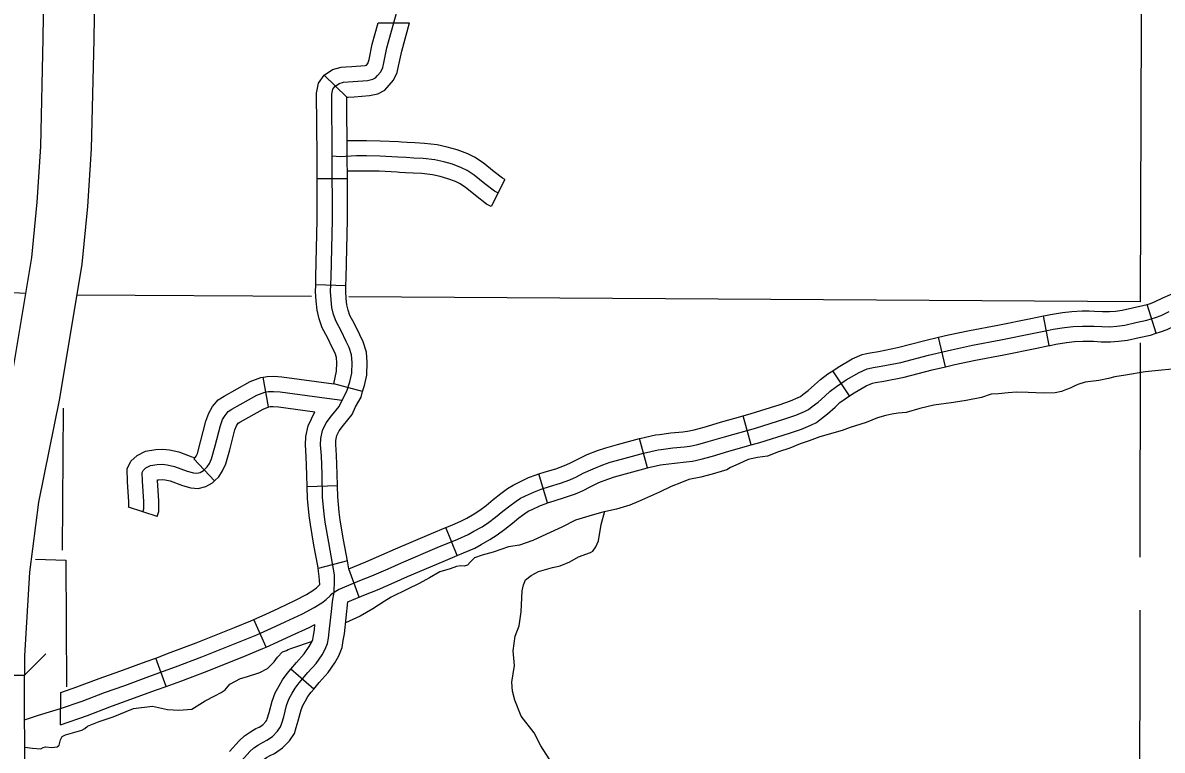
# Model space of a CAD drawing. Extents: x 670147 to 673275, y 705573 to 707613.
# Drawn here: x 671930 to 672042.9, y 706492.4 to 706564.4 of the extents above; entities that cross this region are included whole.
import ezdxf

# ---------------------------------------------------------------- set-up
doc = ezdxf.new("R2010")
doc.units = 0
for name, color, linetype in [('10', 7, 'Continuous'), ('32', 7, 'Continuous'), ('33', 7, 'Continuous'), ('34', 7, 'Continuous'), ('35', 7, 'Continuous'), ('37', 7, 'Continuous'), ('4', 7, 'Continuous'), ('45', 7, 'Continuous'), ('5', 7, 'Continuous'), ('6', 7, 'Continuous')]:
    doc.layers.add(name, color=color, linetype=linetype)

msp = doc.modelspace()

# ---------------------------------------------------------------- linework, layer by layer
at = {"layer": '10'}
for points in [[(671930.13, 706499.79), (671925.13, 706499.78), (671925.13, 706500.12), (671925.13, 706501.85), (671925.65, 706510.48), (671926.59, 706517.77), (671928.69, 706528.12), (671930.84, 706541.2), (671931.4, 706546.67), (671931.75, 706552.18), (671931.99, 706562.89), (671932.18, 706576.27), (671932.76, 706609.15), (671932.93, 706623.46), (671933.36, 706645.99), (671933.56, 706665.36), (671933.78, 706682.1), (671933.89, 706689.36)], [(671938.89, 706689.36), (671938.78, 706682.03), (671938.56, 706665.3), (671938.36, 706645.91), (671937.93, 706623.38), (671937.76, 706609.07), (671937.18, 706576.19), (671936.99, 706562.8), (671936.75, 706551.96), (671936.38, 706546.26), (671935.8, 706540.54), (671933.61, 706527.22), (671931.53, 706516.95), (671930.63, 706510.01), (671930.13, 706501.71), (671930.13, 706500.29), (671930.13, 706499.79)], [(671930.16, 706488.8), (671930.16, 706489.12), (671930.13, 706499.79)]]:
    msp.add_lwpolyline(points, dxfattribs=at)
at = {"layer": '32'}
for p, q in [((671962.08, 706557.07), (671959.81, 706559.25)), ((671962.12, 706548.98), (671959.12, 706548.97)), ((671961.98, 706538.37), (671958.98, 706538.47)), ((672042.26, 706533.69), (672041.36, 706536.55)), ((672031.67, 706532.46), (672031.08, 706535.41)), ((672021.37, 706530.37), (672020.68, 706533.29)), ((671954.31, 706526.39), (671953.79, 706529.35)), ((672011.86, 706527.47), (672010.21, 706529.97)), ((671963.63, 706527.9), (671960.77, 706528.66)), ((672002.14, 706522.62), (672001.34, 706525.51)), ((671991.85, 706520.35), (671991.06, 706523.25)), ((671948.97, 706519.08), (671946.9, 706521.24)), ((671981.95, 706516.88), (671981.08, 706519.75)), ((671961.14, 706518.56), (671958.14, 706518.48)), ((671943.28, 706515.52), (671940.43, 706516.47)), ((671973.01, 706511.66), (671971.87, 706514.43)), ((671962.13, 706511.14), (671959.22, 706510.37)), ((671963.28, 706507.54), (671962.26, 706510.36)), ((671954.08, 706502.59), (671952.85, 706505.33)), ((671944.15, 706498.69), (671943.13, 706501.51)), ((671958.79, 706498.44), (671956.51, 706500.39)), ((671933.7, 706494.9), (671933.73, 706498.09))]:
    msp.add_line(p, q, dxfattribs=at)
for points in [[(671960.82, 706508.05), (671960.86, 706509.17), (671960.83, 706509.75), (671960.66, 706510.88), (671960.27, 706512.95), (671959.93, 706514.96), (671959.82, 706515.8), (671959.67, 706517.4), (671959.61, 706519.72), (671959.54, 706521.54), (671959.46, 706522.64), (671959.49, 706523.26), (671959.65, 706524.04), (671960.03, 706524.8), (671960.56, 706525.49), (671961.3, 706526.42), (671961.59, 706527.07), (671962.08, 706527.94), (671962.35, 706528.87), (671962.55, 706529.73), (671962.58, 706530.8), (671962.53, 706531.54), (671962.3, 706532.27), (671962, 706532.87), (671961.5, 706533.94), (671961, 706534.85), (671960.75, 706535.54), (671960.59, 706536.24), (671960.51, 706537.01), (671960.46, 706537.81), (671960.51, 706539.23), (671960.64, 706544.93), (671960.61, 706551.22), (671960.58, 706557.36), (671960.67, 706557.88), (671960.87, 706558.15), (671961.29, 706558.43), (671961.75, 706558.56), (671962.68, 706558.62), (671964.1, 706558.73), (671964.63, 706558.85), (671964.89, 706558.98), (671965.12, 706559.23), (671965.42, 706559.59), (671965.62, 706560.01), (671965.73, 706560.48), (671966.04, 706561.97), (671966.72, 706564.43)], [(671961.98, 706560.07), (671962.56, 706560.12), (671963.88, 706560.22), (671964.01, 706560.25), (671964.15, 706560.41), (671964.19, 706560.51), (671964.27, 706560.81), (671964.58, 706562.32), (671965.16, 706564.43), (671968.27, 706564.43)], [(671962.19, 706557.08), (671962.79, 706557.12), (671964.31, 706557.25), (671965.13, 706557.42), (671965.83, 706557.77), (671966.25, 706558.25), (671966.7, 706558.77), (671967.04, 706559.52), (671967.2, 706560.15), (671967.5, 706561.62), (671968.27, 706564.43)], [(671959.12, 706548.97), (671959.11, 706551.21), (671959.07, 706557.49), (671959.26, 706558.47), (671959.81, 706559.25), (671960.66, 706559.81), (671961.5, 706560.04), (671961.98, 706560.07)], [(671962.12, 706548.98), (671962.11, 706551.22), (671962.08, 706557.07), (671962.19, 706557.08)], [(671958.98, 706538.47), (671959.01, 706539.27), (671959.14, 706544.94), (671959.12, 706548.97)], [(671961.98, 706538.37), (671962.01, 706539.19), (671962.14, 706544.91), (671962.12, 706548.98)], [(671960.77, 706528.66), (671961.05, 706529.92), (671961.08, 706530.77), (671961.05, 706531.27), (671960.91, 706531.7), (671960.65, 706532.22), (671960.16, 706533.26), (671959.62, 706534.23), (671959.31, 706535.12), (671959.11, 706535.99), (671959.02, 706536.89), (671958.96, 706537.78), (671958.98, 706538.47)], [(671963.63, 706527.9), (671963.81, 706528.5), (671964.04, 706529.54), (671964.08, 706530.82), (671964.02, 706531.82), (671963.7, 706532.84), (671963.35, 706533.53), (671962.83, 706534.62), (671962.37, 706535.46), (671962.2, 706535.96), (671962.07, 706536.49), (671962.01, 706537.14), (671961.96, 706537.83), (671961.98, 706538.37)], [(672041.36, 706536.55), (672041.69, 706536.65), (672042.17, 706536.84), (672042.93, 706537.19), (672043.66, 706537.52), (672044.15, 706537.75), (672044.81, 706537.93), (672045.32, 706538.03), (672045.77, 706538.13), (672046.51, 706538.19), (672047.45, 706538.24), (672048.2, 706538.27), (672049.28, 706538.28), (672050.71, 706538.32), (672051.69, 706538.3), (672052.15, 706538.28)], [(672007.42, 706525.94), (672007.81, 706526.14), (672008.17, 706526.42), (672008.75, 706526.85), (672009.43, 706527.46), (672009.96, 706527.96), (672010.58, 706528.42), (672011.54, 706529.06), (672012.83, 706529.8), (672013.62, 706530.16), (672013.78, 706530.2), (672014.2, 706530.28), (672015, 706530.42), (672016.96, 706530.8), (672019.71, 706531.51), (672021.99, 706532.06), (672024.06, 706532.49), (672026.87, 706533.03), (672030.13, 706533.69), (672031.44, 706533.95), (672032.06, 706534.08), (672033.17, 706534.25), (672034.04, 706534.35), (672034.95, 706534.4), (672035.61, 706534.4), (672036.1, 706534.39), (672036.88, 706534.34), (672037.67, 706534.33), (672038.37, 706534.39), (672039.16, 706534.48), (672040.24, 706534.74), (672041.33, 706534.97), (672042.19, 706535.24), (672042.75, 706535.45), (672043.55, 706535.83)], [(672031.08, 706535.41), (672031.13, 706535.42), (672031.78, 706535.56), (672032.97, 706535.74), (672033.91, 706535.85), (672034.92, 706535.9), (672035.63, 706535.9), (672036.16, 706535.89), (672036.93, 706535.84), (672037.62, 706535.83), (672038.23, 706535.88), (672038.9, 706535.96), (672039.91, 706536.2), (672040.95, 706536.42), (672041.36, 706536.55)], [(672020.68, 706533.29), (672021.67, 706533.52), (672023.77, 706533.96), (672026.58, 706534.5), (672029.83, 706535.16), (672031.08, 706535.41)], [(672042.26, 706533.69), (672042.68, 706533.82), (672043.33, 706534.07), (672044.18, 706534.46), (672044.92, 706534.79), (672045.2, 706534.92), (672045.51, 706535.01), (672045.92, 706535.09), (672046.22, 706535.16), (672046.72, 706535.2), (672047.57, 706535.24), (672048.26, 706535.27), (672049.34, 706535.28), (672050.72, 706535.32), (672051.59, 706535.3), (672052.01, 706535.28)], [(672031.67, 706532.46), (672031.74, 706532.48), (672032.33, 706532.61), (672033.37, 706532.77), (672034.16, 706532.86), (672034.99, 706532.9), (672035.59, 706532.9), (672036.04, 706532.89), (672036.82, 706532.84), (672037.72, 706532.83), (672038.52, 706532.9), (672039.43, 706533), (672040.57, 706533.28), (672041.71, 706533.51), (672042.26, 706533.69)], [(672010.21, 706529.97), (672010.75, 706530.33), (672012.15, 706531.14), (672013.11, 706531.57), (672013.43, 706531.66), (672013.93, 706531.76), (672014.73, 706531.89), (672016.62, 706532.26), (672019.35, 706532.97), (672020.68, 706533.29)], [(672021.37, 706530.37), (672022.32, 706530.59), (672024.36, 706531.02), (672027.16, 706531.56), (672030.42, 706532.22), (672031.67, 706532.46)], [(672011.86, 706527.47), (672012.33, 706527.78), (672013.51, 706528.47), (672014.14, 706528.74), (672014.46, 706528.8), (672015.27, 706528.94), (672017.29, 706529.34), (672020.07, 706530.06), (672021.37, 706530.37)], [(671946.9, 706521.24), (671947.07, 706521.41), (671947.14, 706521.51), (671947.26, 706521.78), (671947.58, 706522.93), (671948.11, 706524.99), (671948.39, 706525.77), (671948.77, 706526.43), (671949.33, 706527.08), (671949.91, 706527.44), (671952.5, 706528.91), (671953.55, 706529.3), (671953.79, 706529.35)], [(671953.79, 706529.35), (671954.17, 706529.41), (671954.84, 706529.43), (671955.61, 706529.38), (671960.77, 706528.66)], [(672001.34, 706525.51), (672002.12, 706525.73), (672005, 706526.63), (672006.03, 706526.99), (672006.8, 706527.31), (672007, 706527.41), (672007.26, 706527.61), (672007.79, 706528.01), (672008.41, 706528.57), (672008.99, 706529.11), (672009.72, 706529.65), (672010.21, 706529.97)], [(671941.85, 706515.99), (671941.95, 706516.28), (671941.95, 706517.03), (671941.82, 706519.03), (671941.8, 706519.9), (671941.9, 706520.1), (671942.16, 706520.34), (671942.6, 706520.57), (671943.28, 706520.68), (671943.79, 706520.7), (671944.26, 706520.66), (671944.99, 706520.5), (671946.25, 706520.02), (671946.86, 706519.86), (671947.2, 706519.82), (671947.53, 706519.9), (671947.85, 706520.08), (671948.22, 706520.44), (671948.45, 706520.78), (671948.67, 706521.26), (671949.03, 706522.54), (671949.55, 706524.55), (671949.76, 706525.13), (671950, 706525.55), (671950.32, 706525.93), (671950.68, 706526.15), (671953.14, 706527.54), (671953.95, 706527.85), (671954.32, 706527.92), (671954.81, 706527.93), (671955.45, 706527.88), (671960.09, 706527.24), (671961.59, 706527.07)], [(671961.14, 706518.56), (671961.1, 706519.76), (671961.04, 706521.62), (671960.96, 706522.66), (671960.98, 706523.07), (671961.08, 706523.55), (671961.31, 706524.01), (671961.74, 706524.57), (671962.59, 706525.63), (671962.94, 706526.4), (671963.47, 706527.35), (671963.63, 706527.9)], [(672002.14, 706522.62), (672002.97, 706522.85), (672005.93, 706523.78), (672007.1, 706524.18), (672008.05, 706524.58), (672008.61, 706524.86), (672009.08, 706525.23), (672009.7, 706525.69), (672010.44, 706526.36), (672010.92, 706526.81), (672011.44, 706527.19), (672011.86, 706527.47)], [(671948.97, 706519.08), (671949.38, 706519.47), (671949.76, 706520.04), (671950.09, 706520.74), (671950.48, 706522.15), (671950.98, 706524.11), (671951.12, 706524.5), (671951.23, 706524.68), (671951.31, 706524.78), (671951.45, 706524.87), (671953.78, 706526.18), (671954.35, 706526.4), (671954.31, 706526.39)], [(671954.31, 706526.39), (671954.48, 706526.42), (671954.78, 706526.43), (671955.29, 706526.39), (671958.89, 706525.89)], [(671958.14, 706518.48), (671958.11, 706519.67), (671958.04, 706521.46), (671957.96, 706522.63), (671958, 706523.46), (671958.22, 706524.53), (671958.89, 706525.89)], [(671991.06, 706523.25), (671991.11, 706523.26), (671992.66, 706523.61), (671993.03, 706523.65), (671994.18, 706523.81), (671995.36, 706523.92), (671995.81, 706523.98), (671996.48, 706524.12), (671997.46, 706524.39), (671999.08, 706524.88), (672001.34, 706525.51)], [(671999.5, 706523.44), (672002.55, 706524.29), (672005.47, 706525.21), (672006.56, 706525.58), (672007.42, 706525.94)], [(671960.82, 706508.05), (671961.24, 706508.29), (671962.25, 706508.74), (671963.37, 706509.2), (671964.53, 706509.64), (671966.16, 706510.36), (671967.49, 706510.95), (671971.02, 706512.46), (671973.05, 706513.3), (671974.08, 706513.76), (671974.66, 706514.07), (671975.47, 706514.52), (671976.1, 706514.94), (671976.8, 706515.45), (671977.52, 706516.05), (671978.22, 706516.6), (671978.85, 706517.06), (671979.28, 706517.35), (671979.77, 706517.59), (671980.65, 706517.99), (671981.32, 706518.25), (671982.16, 706518.51), (671983.25, 706518.85), (671984.17, 706519.17), (671984.83, 706519.47), (671985.49, 706519.82), (671986.46, 706520.27), (671987.43, 706520.65), (671988.16, 706520.9), (671989.27, 706521.2), (671991.47, 706521.8), (671992.91, 706522.12), (671993.21, 706522.16), (671994.36, 706522.32), (671995.52, 706522.43), (671996.06, 706522.5), (671996.83, 706522.66), (671997.88, 706522.95), (671999.5, 706523.44)], [(671981.08, 706519.75), (671981.72, 706519.94), (671982.77, 706520.27), (671983.62, 706520.57), (671984.17, 706520.81), (671984.81, 706521.16), (671985.88, 706521.66), (671986.91, 706522.06), (671987.72, 706522.33), (671988.87, 706522.65), (671991.06, 706523.25)], [(671940.43, 706516.47), (671940.45, 706516.53), (671940.45, 706516.98), (671940.32, 706518.97), (671940.3, 706520.24), (671940.68, 706521.01), (671941.29, 706521.58), (671942.12, 706522.01), (671943.13, 706522.18), (671943.82, 706522.2), (671944.48, 706522.15), (671945.42, 706521.94), (671946.71, 706521.45), (671947.02, 706521.37), (671946.9, 706521.24)], [(671991.83, 706520.35), (671993.15, 706520.64), (671993.4, 706520.67), (671994.54, 706520.83), (671995.69, 706520.94), (671996.3, 706521.02), (671997.19, 706521.2), (671998.3, 706521.51), (671999.92, 706522), (672002.14, 706522.62)], [(671981.95, 706516.88), (671982.61, 706517.08), (671983.72, 706517.43), (671984.72, 706517.78), (671985.49, 706518.12), (671986.16, 706518.48), (671987.05, 706518.89), (671987.94, 706519.24), (671988.6, 706519.46), (671989.67, 706519.76), (671991.85, 706520.35)], [(671943.28, 706515.52), (671943.45, 706516.04), (671943.45, 706517.07), (671943.32, 706519.09), (671943.32, 706519.17), (671943.42, 706519.18), (671943.76, 706519.19), (671944.05, 706519.18), (671944.55, 706519.06), (671945.79, 706518.59), (671946.6, 706518.37), (671947.32, 706518.31), (671948.08, 706518.5), (671948.74, 706518.86), (671948.97, 706519.08)], [(671971.87, 706514.43), (671972.46, 706514.68), (671973.42, 706515.11), (671973.94, 706515.38), (671974.69, 706515.8), (671975.24, 706516.17), (671975.88, 706516.63), (671976.57, 706517.21), (671977.31, 706517.8), (671977.99, 706518.29), (671978.53, 706518.65), (671979.13, 706518.94), (671980.07, 706519.38), (671980.82, 706519.67), (671981.08, 706519.75)], [(671959.38, 706508.78), (671959.34, 706509.59), (671959.18, 706510.63), (671958.79, 706512.69), (671958.45, 706514.73), (671958.32, 706515.64), (671958.17, 706517.32), (671958.14, 706518.48)], [(671962.26, 706510.36), (671962.13, 706511.14), (671961.74, 706513.21), (671961.41, 706515.18), (671961.31, 706515.97), (671961.17, 706517.49), (671961.14, 706518.56)], [(671973.01, 706511.66), (671973.64, 706511.92), (671974.74, 706512.41), (671975.38, 706512.75), (671976.25, 706513.24), (671976.96, 706513.71), (671977.72, 706514.26), (671978.47, 706514.88), (671979.12, 706515.41), (671979.7, 706515.82), (671980.04, 706516.05), (671980.42, 706516.24), (671981.24, 706516.61), (671981.81, 706516.83), (671981.95, 706516.88)], [(671962.26, 706510.36), (671962.82, 706510.59), (671963.95, 706511.03), (671965.55, 706511.73), (671966.89, 706512.32), (671970.44, 706513.85), (671971.87, 706514.43)], [(671962.16, 706507.09), (671963.92, 706507.8), (671965.1, 706508.25), (671966.76, 706508.99), (671968.09, 706509.57), (671971.6, 706511.08), (671973.01, 706511.66)], [(671952.85, 706505.33), (671953.98, 706505.83), (671955.33, 706506.45), (671956.99, 706507.23), (671958.07, 706507.79), (671958.71, 706508.21), (671959.05, 706508.47), (671959.38, 706508.78)], [(671933.71, 706496.5), (671935.85, 706497.23), (671938.06, 706498.08), (671940.07, 706498.8), (671942.7, 706499.77), (671945.09, 706500.63), (671947.69, 706501.62), (671951.51, 706503.14), (671953.14, 706503.82), (671954.6, 706504.47), (671955.96, 706505.09), (671957.66, 706505.88), (671958.83, 706506.5), (671959.58, 706506.99), (671960.02, 706507.32), (671960.4, 706507.68), (671960.58, 706507.87), (671960.82, 706508.05)], [(671953.76, 706493.18), (671954.14, 706493.36), (671954.71, 706493.75), (671955.21, 706494.26), (671955.5, 706494.7), (671955.61, 706495.06), (671955.81, 706495.69), (671956.1, 706496.8), (671956.32, 706497.43), (671956.66, 706498.02), (671956.95, 706498.52), (671957.34, 706499.06), (671958.2, 706500.06), (671959.02, 706500.98), (671959.61, 706501.84), (671959.93, 706502.39), (671960.14, 706502.94), (671960.24, 706503.49), (671960.33, 706504.09), (671960.58, 706506.41), (671960.66, 706507.11), (671960.82, 706508.05)], [(671958.79, 706498.44), (671959.33, 706499.07), (671960.21, 706500.06), (671960.87, 706501.04), (671961.28, 706501.74), (671961.59, 706502.54), (671961.71, 706503.24), (671961.82, 706503.89), (671962.16, 706507.09)], [(671943.13, 706501.51), (671944.57, 706502.04), (671947.14, 706503.02), (671950.95, 706504.53), (671952.54, 706505.19), (671952.85, 706505.33)], [(671954.08, 706502.59), (671955.22, 706503.1), (671956.59, 706503.73), (671958.32, 706504.54), (671958.91, 706504.84)], [(671956.51, 706500.39), (671957.07, 706501.05), (671957.84, 706501.91), (671958.34, 706502.64), (671958.57, 706503.04), (671958.69, 706503.34), (671958.76, 706503.74), (671958.85, 706504.29), (671958.91, 706504.84)], [(671944.15, 706498.69), (671945.62, 706499.22), (671948.23, 706500.22), (671952.08, 706501.75), (671953.73, 706502.44), (671954.08, 706502.59)], [(671933.73, 706498.09), (671935.33, 706498.64), (671937.53, 706499.49), (671939.56, 706500.21), (671942.19, 706501.18), (671943.13, 706501.51)], [(671950.44, 706492.25), (671951.39, 706493.31), (671951.92, 706493.8), (671952.52, 706494.2), (671953.06, 706494.51), (671953.39, 706494.66), (671953.74, 706494.9), (671954.04, 706495.21), (671954.13, 706495.36), (671954.18, 706495.5), (671954.36, 706496.1), (671954.66, 706497.25), (671954.96, 706498.07), (671955.36, 706498.77), (671955.7, 706499.34), (671956.16, 706499.99), (671956.51, 706500.39)], [(671933.7, 706494.9), (671936.36, 706495.82), (671938.58, 706496.67), (671940.58, 706497.39), (671943.21, 706498.36), (671944.15, 706498.69)], [(671952.67, 706490.24), (671953.53, 706491.2), (671953.78, 706491.43), (671954.1, 706491.64), (671954.46, 706491.85), (671954.89, 706492.05), (671955.68, 706492.6), (671956.38, 706493.32), (671956.87, 706494.04), (671957.04, 706494.61), (671957.25, 706495.28), (671957.53, 706496.36), (671957.69, 706496.8), (671957.96, 706497.27), (671958.21, 706497.7), (671958.52, 706498.13), (671958.79, 706498.44)], [(671942, 706487.2), (671942.26, 706487.12), (671943, 706486.7), (671944.38, 706485.94), (671944.81, 706485.79), (671945.25, 706485.71), (671945.55, 706485.68), (671945.88, 706485.74), (671946.21, 706485.86), (671946.48, 706486.05), (671946.87, 706486.38), (671947.55, 706486.99), (671948.31, 706487.79), (671950.27, 706489.82), (671952.46, 706492.26), (671952.85, 706492.62), (671953.31, 706492.92), (671953.76, 706493.18)]]:
    msp.add_lwpolyline(points, dxfattribs=at)
at = {"layer": '33'}
msp.add_lwpolyline([(671930.25, 706537.63), (671928.38, 706537.72), (671921.6, 706537.96)], dxfattribs=at)
at = {"layer": '34'}
for points in [[(671966.72, 706564.43), (671967.75, 706568.16), (671968.75, 706571.86), (671969.43, 706574.2), (671970.07, 706576.55), (671970.75, 706579.45), (671971.45, 706582.45), (671971.91, 706584.36), (671972.64, 706587.62), (671973, 706589.69), (671973.23, 706591.05), (671974.08, 706596.12), (671975.39, 706604.27), (671977.69, 706617.66)], [(671930.14, 706495.39), (671931.5, 706495.84), (671932.93, 706496.27), (671933.71, 706496.5)]]:
    msp.add_lwpolyline(points, dxfattribs=at)
at = {"layer": '35'}
for points in [[(672043.85, 706530.14), (672042.49, 706530.01), (672041.15, 706529.88), (672039.23, 706529.53), (672038.17, 706529.38), (672037.52, 706529.22), (672036.56, 706528.99), (672035.21, 706528.83), (672034.5, 706528.61), (672034.12, 706528.46), (672033.75, 706528.23), (672033.36, 706528.1), (672032.89, 706527.93), (672032.25, 706527.78), (672031.19, 706527.74), (672030.32, 706527.78), (672029.58, 706527.81), (672028.43, 706527.84), (672027.58, 706527.77), (672026.63, 706527.7), (672025.91, 706527.64), (672024.95, 706527.33), (672023.42, 706527.01), (672022.19, 706526.81), (672020.22, 706526.56)], [(672020.22, 706526.56), (672018.85, 706526.22), (672017.49, 706525.83), (672016.7, 706525.78), (672016.05, 706525.68), (672015.46, 706525.55), (672014.64, 706525.31), (672013.52, 706524.83), (672011.94, 706524.35), (672011.15, 706524.04), (672008.94, 706523.44), (672007.86, 706523.03), (672006.98, 706522.72), (672005.95, 706522.29), (672004.84, 706521.95), (672003.75, 706521.51), (672002.77, 706521.38), (672001.82, 706521.17), (672000.92, 706520.76), (672000.07, 706520.39), (671999.73, 706520.16), (671999.15, 706519.98), (671998.25, 706519.71), (671997.13, 706519.43), (671995.94, 706519.19), (671995.22, 706518.89), (671994.21, 706518.5), (671993.06, 706517.93), (671991.84, 706517.42), (671990.95, 706517.01), (671990.11, 706516.64), (671988.78, 706516.26), (671987.42, 706515.96), (671986.38, 706515.66), (671984.72, 706515.17), (671983.37, 706514.46), (671981.86, 706513.78), (671980.49, 706513.14), (671979.17, 706512.69), (671978.07, 706512.54), (671976.58, 706512), (671975.48, 706511.7), (671974.7, 706511.42), (671974.28, 706511.01), (671974.02, 706510.7), (671973.7, 706510.61), (671973.37, 706510.63), (671972.92, 706510.57), (671972.31, 706510.34), (671971.28, 706510.05), (671970.25, 706509.47), (671969.22, 706508.89), (671968.09, 706508.34), (671966.47, 706507.55), (671965.75, 706507.1), (671964.64, 706506.39), (671963.39, 706505.64), (671961.94, 706504.98)], [(671982.7, 706490.58), (671981.3, 706492.81), (671980.64, 706494.1), (671979.33, 706495.76), (671978.71, 706497.35), (671978.47, 706498.22), (671978.4, 706499.12), (671978.67, 706500.76), (671978.53, 706502.22), (671978.75, 706503.68), (671979.15, 706504.7), (671979.35, 706506.09), (671979.44, 706508.17), (671979.57, 706508.76), (671979.77, 706509.27), (671980.33, 706509.69), (671981.04, 706510.07), (671982.43, 706510.49), (671983.21, 706510.63), (671984.16, 706511.03), (671985.03, 706511.55), (671986.22, 706511.97), (671986.44, 706512.09), (671986.74, 706512.53), (671987.01, 706513.11), (671987.28, 706514.75), (671987.63, 706516.05)], [(671930.15, 706492.67), (671930.91, 706492.59), (671931.75, 706492.5), (671931.97, 706492.65), (671932.22, 706492.71), (671932.85, 706492.64), (671933.36, 706492.72), (671933.57, 706492.87), (671933.68, 706493.4), (671933.86, 706493.73), (671934.2, 706493.89), (671934.66, 706494.02), (671935.8, 706494.35), (671936.11, 706494.51), (671936.36, 706494.76), (671937.54, 706495.22), (671938.9, 706495.68), (671940.94, 706496.5), (671942.8, 706496.74), (671944.3, 706496.41), (671945.41, 706496.33), (671946.72, 706496.44), (671948.02, 706497.28), (671948.99, 706497.76), (671949.61, 706498.09), (671950.01, 706498.36), (671950.46, 706498.91), (671951.54, 706499.47), (671952.13, 706499.65), (671953.45, 706500.09), (671954.21, 706500.46), (671954.47, 706500.72), (671954.85, 706501.12), (671955.19, 706501.6), (671955.7, 706502.11), (671956.08, 706502.27), (671956.26, 706502.34), (671956.63, 706502.47), (671958.66, 706503.19)]]:
    msp.add_lwpolyline(points, dxfattribs=at)
at = {"layer": '37'}
msp.add_lwpolyline([(671932.25, 706501.92), (671930.13, 706499.8)], dxfattribs=at)
at = {"layer": '4'}
msp.add_lwpolyline([(671933.97, 706526.25), (671933.85, 706512.19)], dxfattribs=at)
at = {"layer": '45'}
msp.add_line((671977.71, 706548.93), (671976.36, 706546.25), dxfattribs=at)
for points in [[(671967.49, 706552.62), (671967.2, 706552.64), (671965.38, 706552.73), (671964.02, 706552.76), (671962.1, 706552.74)], [(671977.71, 706548.93), (671977.5, 706549.04), (671976.66, 706549.68), (671975.56, 706550.58), (671974.73, 706551.12), (671974.04, 706551.47), (671973, 706551.86), (671972.02, 706552.13), (671971.02, 706552.34), (671969.76, 706552.49), (671968.8, 706552.54), (671968.04, 706552.59), (671967.49, 706552.62)], [(671977.03, 706547.59), (671976.7, 706547.76), (671975.74, 706548.5), (671974.68, 706549.36), (671973.98, 706549.82), (671973.44, 706550.09), (671972.54, 706550.43), (671971.67, 706550.67), (671970.78, 706550.86), (671969.62, 706550.99), (671968.71, 706551.05), (671967.96, 706551.09), (671967.12, 706551.14), (671965.33, 706551.23), (671964.01, 706551.26), (671963.04, 706551.25), (671961.41, 706551.18), (671960.61, 706551.22)], [(671967.3, 706549.63), (671967.04, 706549.64), (671965.27, 706549.73), (671964, 706549.76), (671962.12, 706549.74)], [(671976.36, 706546.25), (671975.9, 706546.48), (671974.81, 706547.33), (671973.79, 706548.15), (671973.22, 706548.52), (671972.83, 706548.72), (671972.07, 706549), (671971.32, 706549.22), (671970.54, 706549.37), (671969.49, 706549.5), (671968.63, 706549.55), (671967.87, 706549.59), (671967.3, 706549.63)]]:
    msp.add_lwpolyline(points, dxfattribs=at)
at = {"layer": '5'}
for points in [[(672040.81, 706573.93), (672040.67, 706536.79)], [(671958.56, 706537.32), (671935.29, 706537.47)], [(672040.67, 706536.79), (671962.26, 706537.29)], [(672040.67, 706532.74), (672040.64, 706511.51)], [(672040.63, 706506.26), (672040.56, 706462.42)]]:
    msp.add_lwpolyline(points, dxfattribs=at)
at = {"layer": '6'}
msp.add_lwpolyline([(671931.22, 706511.32), (671934.21, 706511.21), (671934.29, 706498.67)], dxfattribs=at)

doc.saveas('drawing.dxf')
